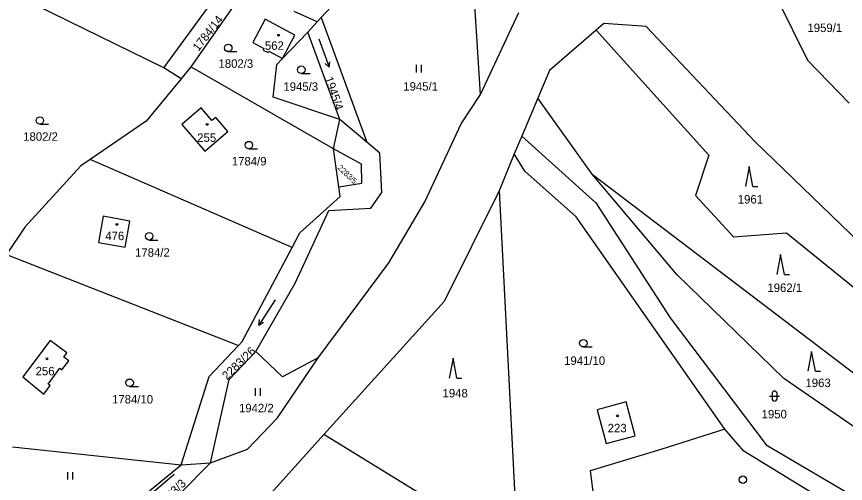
# Model space of a CAD drawing. Extents: x -725728 to -720881, y -1068679 to -1063504.
# Drawn here: x -722730.3 to -722564.1, y -1066615.6 to -1066522 of the extents above; entities that cross this region are included whole.
import ezdxf

# ---------------------------------------------------------------- set-up
doc = ezdxf.new("R2010")
doc.units = 0
for name, color, linetype in [('Hranice parcel', 7, 'Continuous'), ('Parcelní čísla', 7, 'Continuous'), ('Značky budov', 7, 'Continuous'), ('Značky kultur', 7, 'Continuous')]:
    doc.layers.add(name, color=color, linetype=linetype)

# ---------------------------------------------------------------- blocks, each defined once
blk = doc.blocks.new('4.02_4')
at = {"layer": 'Značky budov'}
blk.add_circle((-0.001, 0), 0.0175, dxfattribs=at)
blk = doc.blocks.new('4.02_3')
at = {"layer": 'Značky budov'}
blk.add_circle((-0.001, 0), 0.0175, dxfattribs=at)
blk = doc.blocks.new('3.04_2')
at = {"layer": 'Značky kultur'}
blk.add_line((0.001, 0), (0.176, 0), dxfattribs=at)
blk.add_circle((0.001, 0.075), 0.075, dxfattribs=at)
blk = doc.blocks.new('3.04_3')
at = {"layer": 'Značky kultur'}
blk.add_line((0.001, 0), (0.176, 0), dxfattribs=at)
blk.add_circle((0.001, 0.075), 0.075, dxfattribs=at)
blk = doc.blocks.new('8.02_66')
at = {"layer": 'Značky kultur'}
for p, q in [((0.162, 0.251), (-0.165, -0.253)), ((-0.165, -0.253), (-0.154, -0.143)), ((-0.165, -0.253), (-0.07, -0.198))]:
    blk.add_line(p, q, dxfattribs=at)

msp = doc.modelspace()

# ---------------------------------------------------------------- linework, layer by layer
at = {"layer": 'Hranice parcel'}
for p, q in [((-722700.79, -1066532.25), (-722733.11, -1066516.35)), ((-722684.38, -1066516.39), (-722695.37, -1066532.03)), ((-722637.29, -1066537.56), (-722629.61, -1066521.14)), ((-722671.88, -1066525.09), (-722670.02, -1066523.04)), ((-722671.88, -1066525.09), (-722670.02, -1066523.04)), ((-722670.02, -1066523.04), (-722669.21, -1066522.15)), ((-722670.02, -1066523.04), (-722669.21, -1066522.15)), ((-722669.21, -1066522.15), (-722660.06, -1066547.13)), ((-722665.52, -1066542.59), (-722671.88, -1066525.09)), ((-722697.28, -1066534.41), (-722700.79, -1066532.25)), ((-722695.37, -1066532.03), (-722697.28, -1066534.41)), ((-722666.77, -1066548.46), (-722695.37, -1066532.03)), ((-722625.8, -1066538.29), (-722629.03, -1066545.91)), ((-722614.88, -1066553.54), (-722625.8, -1066538.29)), ((-722666.77, -1066548.46), (-722665.52, -1066542.59)), ((-722660.06, -1066547.13), (-722665.52, -1066542.59)), ((-722660.06, -1066547.13), (-722665.52, -1066542.59)), ((-722629.03, -1066545.91), (-722630.56, -1066549.5)), ((-722665.71, -1066556.07), (-722666.77, -1066548.46)), ((-722630.56, -1066549.5), (-722633.55, -1066556.93)), ((-722675.07, -1066568.26), (-722715.56, -1066550.63)), ((-722614.88, -1066553.54), (-722540.25, -1066610.42)), ((-722633.55, -1066556.93), (-722629.8, -1066629.67)), ((-722732.36, -1066569.67), (-722685.8, -1066587.89)), ((-722668.68, -1066605.74), (-722683.05, -1066621.74)), ((-722629.8, -1066629.67), (-722668.68, -1066605.74)), ((-722731.13, -1066608.27), (-722697.34, -1066611.86)), ((-722731.13, -1066608.27), (-722697.34, -1066611.86)), ((-722707.84, -1066620.47), (-722697.34, -1066611.86)), ((-722697.34, -1066611.86), (-722691.41, -1066611.44)), ((-722697.34, -1066611.86), (-722691.41, -1066611.44))]:
    msp.add_line(p, q, dxfattribs=at)
for points in [[(-722669.21, -1066522.15), (-722665.35, -1066517.91), (-722653.07, -1066497.36)], [(-722669.21, -1066522.15), (-722665.35, -1066517.91), (-722653.07, -1066497.36)], [(-722637.29, -1066537.56), (-722639.62, -1066500.7), (-722653.07, -1066497.36)], [(-722586.2, -1066511.84), (-722577.7, -1066518.6), (-722571.75, -1066530.68), (-722563.35, -1066539.35)], [(-722700.79, -1066532.25), (-722690.53, -1066518.19), (-722688.08, -1066514.68)], [(-722670.02, -1066523.04), (-722671.52, -1066522.35), (-722674.62, -1066520.91)], [(-722674.49, -1066525.68), (-722680.45, -1066522.5), (-722682.93, -1066527.14), (-722680.7, -1066528.33), (-722680.88, -1066528.66), (-722679.87, -1066529.19), (-722679.7, -1066528.87), (-722676.98, -1066530.36), (-722674.49, -1066525.68)], [(-722614.1, -1066524.67), (-722623.45, -1066532.74), (-722625.8, -1066538.29)], [(-722510.19, -1066602.98), (-722521.42, -1066596), (-722547.89, -1066580.22), (-722582.24, -1066547.05), (-722604.08, -1066523.94), (-722612.57, -1066523.34), (-722614.1, -1066524.67)], [(-722614.1, -1066524.67), (-722591.53, -1066549.78), (-722594.19, -1066557.86), (-722586.53, -1066566.1), (-722575.96, -1066565.35), (-722544.65, -1066590.67), (-722528.25, -1066600.33)], [(-722665.52, -1066542.59), (-722678.85, -1066538.1), (-722678.14, -1066531.56), (-722676.98, -1066530.36), (-722671.88, -1066525.09)], [(-722665.52, -1066542.59), (-722678.85, -1066538.1), (-722678.14, -1066531.56), (-722676.98, -1066530.36), (-722671.88, -1066525.09)], [(-722697.28, -1066534.41), (-722704.31, -1066542.96), (-722715.56, -1066550.63)], [(-722669.84, -1066590.36), (-722655.66, -1066571.34), (-722648.45, -1066559.11), (-722641.15, -1066543.48), (-722637.29, -1066537.56)], [(-722687.98, -1066545.03), (-722690.37, -1066542.18), (-722691.14, -1066542.82), (-722693.3, -1066540.29), (-722697.15, -1066543.58), (-722692.57, -1066548.94), (-722687.98, -1066545.03)], [(-722629.03, -1066545.91), (-722614.14, -1066559.28), (-722599.26, -1066582.37), (-722580.01, -1066607.81), (-722545.58, -1066628.09), (-722533.54, -1066643.23)], [(-722682.31, -1066589.09), (-722674.45, -1066575.44), (-722667.69, -1066560.82), (-722659.28, -1066560.4), (-722657.07, -1066557.23), (-722657.49, -1066549.37), (-722660.06, -1066547.13)], [(-722682.31, -1066589.09), (-722674.45, -1066575.44), (-722667.69, -1066560.82), (-722659.28, -1066560.4), (-722657.07, -1066557.23), (-722657.49, -1066549.37), (-722660.06, -1066547.13)], [(-722665.71, -1066556.07), (-722661.05, -1066555.35), (-722661.15, -1066551.53), (-722666.77, -1066548.46)], [(-722588.27, -1066604.68), (-722618.08, -1066562.11), (-722628.37, -1066552.94), (-722630.56, -1066549.5)], [(-722715.56, -1066550.63), (-722717.41, -1066551.9), (-722728.64, -1066564.22), (-722732.36, -1066569.67)], [(-722546.18, -1066615.41), (-722576.45, -1066594.53), (-722597.94, -1066573.71), (-722614.88, -1066553.54)], [(-722675.07, -1066568.26), (-722673.51, -1066565.32), (-722665.43, -1066558.05), (-722665.71, -1066556.07)], [(-722633.55, -1066556.93), (-722644.56, -1066579.11), (-722668.68, -1066605.74)], [(-722708.53, -1066568.22), (-722707.57, -1066562.97), (-722712.92, -1066561.98), (-722713.88, -1066567.24), (-722708.53, -1066568.22)], [(-722685.8, -1066587.89), (-722685.08, -1066587.13), (-722675.07, -1066568.26)], [(-722729.06, -1066594.19), (-722724.86, -1066597.66), (-722723.59, -1066595.97), (-722724, -1066595.66), (-722721.62, -1066592.49), (-722721.21, -1066592.8), (-722719.84, -1066590.98), (-722720.84, -1066590.23), (-722720.23, -1066589.41), (-722723.59, -1066586.89), (-722729.06, -1066594.19)], [(-722697.34, -1066611.86), (-722691.69, -1066594.11), (-722685.8, -1066587.89)], [(-722691.41, -1066611.44), (-722687.69, -1066594.75), (-722682.31, -1066589.09)], [(-722691.41, -1066611.44), (-722687.69, -1066594.75), (-722682.31, -1066589.09)], [(-722669.84, -1066590.36), (-722676.97, -1066594.18), (-722682.31, -1066589.09)], [(-722691.41, -1066611.44), (-722684.01, -1066608.7), (-722677.99, -1066602.42), (-722669.84, -1066590.36)], [(-722608.1, -1066599.25), (-722613.92, -1066600.8), (-722612.12, -1066607.57), (-722606.3, -1066606.02), (-722608.1, -1066599.25)], [(-722588.27, -1066604.68), (-722601.1, -1066608.75), (-722615.31, -1066613.05), (-722612.75, -1066632.61)], [(-722567.58, -1066619.5), (-722584.51, -1066609.14), (-722588.27, -1066604.68)], [(-722707.36, -1066624.35), (-722703.77, -1066623.92), (-722691.41, -1066611.44)]]:
    msp.add_lwpolyline(points, dxfattribs=at)
at = {"layer": 'Značky budov'}
msp.add_circle((-722609.82, -1066602.02), 0.175, dxfattribs=at)
at = {"layer": 'Značky kultur'}
for p, q in [((-722669.68, -1066526.45), (-722667.63, -1066532.09)), ((-722667.63, -1066532.09), (-722668.43, -1066531.34)), ((-722667.63, -1066532.09), (-722667.49, -1066531)), ((-722650.14, -1066533.15), (-722650.14, -1066531.65)), ((-722649.14, -1066533.15), (-722649.14, -1066531.65)), ((-722673.22, -1066533.36), (-722671.47, -1066533.36)), ((-722583.42, -1066552.03), (-722584.17, -1066556.03)), ((-722582.67, -1066556.03), (-722583.42, -1066552.03)), ((-722582.67, -1066556.03), (-722581.67, -1066556.03)), ((-722577.11, -1066569.68), (-722577.86, -1066573.68)), ((-722576.36, -1066573.68), (-722577.11, -1066569.68)), ((-722576.36, -1066573.68), (-722575.36, -1066573.68)), ((-722616.67, -1066588.22), (-722614.92, -1066588.22)), ((-722570.9, -1066589.09), (-722571.65, -1066593.09)), ((-722570.15, -1066593.09), (-722570.9, -1066589.09)), ((-722642.8, -1066590.48), (-722643.55, -1066594.48)), ((-722642.05, -1066594.48), (-722642.8, -1066590.48)), ((-722642.05, -1066594.48), (-722641.05, -1066594.48)), ((-722570.15, -1066593.09), (-722569.15, -1066593.09)), ((-722682.4, -1066598), (-722682.4, -1066596.5)), ((-722681.4, -1066598), (-722681.4, -1066596.5)), ((-722578.83, -1066597.57), (-722578.83, -1066598.57)), ((-722577.83, -1066598.57), (-722577.83, -1066597.57)), ((-722579.33, -1066598.07), (-722577.33, -1066598.07)), ((-722720, -1066614.8), (-722720, -1066613.3)), ((-722719, -1066614.8), (-722719, -1066613.3)), ((-722698.72, -1066613.77), (-722703.25, -1066617.7))]:
    msp.add_line(p, q, dxfattribs=at)
for centre in [(-722673.22, -1066532.61), (-722616.67, -1066587.47), (-722584.69, -1066614.83)]:
    msp.add_circle(centre, 0.75, dxfattribs=at)
for centre, start, end in [((-722578.33, -1066597.57), 0, 180), ((-722578.33, -1066598.57), 180, 359.9879)]:
    msp.add_arc(centre, 0.5, start, end, dxfattribs=at)

# ---------------------------------------------------------------- block references
at = {"layer": 'Značky budov', "xscale": 10, "yscale": 10}
for name, p in [('4.02_3', (-722677.77, -1066525.7)), ('4.02_3', (-722692.09, -1066543.59)), ('4.02_4', (-722710.18, -1066563.64)), ('4.02_3', (-722724.2, -1066590.6))]:
    msp.add_blockref(name, p, dxfattribs=at)
at = {"layer": 'Značky kultur', "xscale": 10, "yscale": 10}
for name, p in [('3.04_2', (-722687.88, -1066528.99)), ('3.04_2', (-722725.66, -1066543.54)), ('3.04_2', (-722683.74, -1066548.48)), ('3.04_2', (-722703.73, -1066566.77)), ('8.02_66', (-722680.08, -1066581.29)), ('3.04_3', (-722707.65, -1066596.14))]:
    msp.add_blockref(name, p, dxfattribs=at)

# ---------------------------------------------------------------- texts
at = {"layer": 'Parcelní čísla'}
for s, height, rotation, p in [('1784/14', 1.7, 52, (-722693.84, -1066529.05)), ('1945/4', 1.7, 289, (-722668.58, -1066534.32)), ('2283/5', 1.14, 316, (-722666.05, -1066552.39)), ('2283/26', 1.7, 44, (-722688.12, -1066594.94)), ('2283/3', 1.7, 44, (-722701.19, -1066620.6))]:
    msp.add_text(s, height=height, rotation=rotation, dxfattribs=at).set_placement(p)
for s, p in [('1959/1', (-722571.73, -1066525.06)), ('562', (-722680.52, -1066528.62)), ('1802/3', (-722689.82, -1066532.23)), ('1945/3', (-722676.81, -1066536.84)), ('1945/1', (-722652.77, -1066536.81)), ('1802/2', (-722728.98, -1066546.87)), ('255', (-722694.09, -1066547.08)), ('1784/9', (-722687.15, -1066551.81)), ('1961', (-722585.7, -1066559.45)), ('476', (-722712.52, -1066566.79)), ('1784/2', (-722706.55, -1066570.12)), ('1962/1', (-722579.76, -1066577.19)), ('1941/10', (-722620.52, -1066591.8)), ('256', (-722726.49, -1066593.91)), ('1963', (-722572.13, -1066596.26)), ('1784/10', (-722711.16, -1066599.55)), ('1948', (-722644.9, -1066598.33)), ('1942/2', (-722685.71, -1066601.32)), ('1950', (-722580.92, -1066602.53)), ('223', (-722611.78, -1066605.33))]:
    msp.add_text(s, height=1.7, dxfattribs=at).set_placement(p)

doc.saveas('drawing.dxf')
